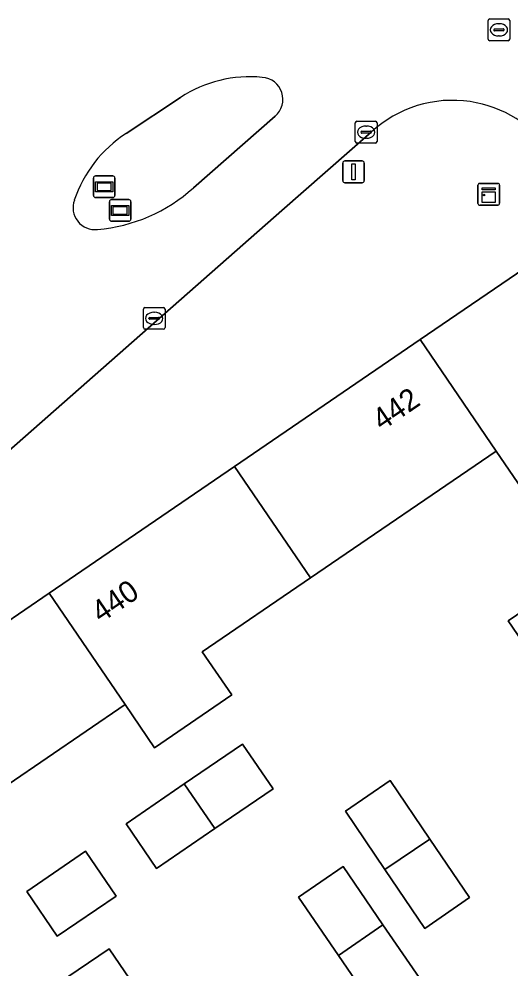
# Model space of a CAD drawing. Extents: x 155275 to 156265, y 382654 to 383635.
# Drawn here: x 156063.77 to 156086.41, y 383303.57 to 383347.3 of the extents above; entities that cross this region are included whole.
import ezdxf

# ---------------------------------------------------------------- set-up
doc = ezdxf.new("R2010")
doc.units = 0
for name, color, linetype in [('IMGEO_Erf', 7, 'Continuous'), ('IMGEO_Informatiebord', 7, 'Continuous'), ('IMGEO_Kast', 7, 'Continuous'), ('IMGEO_Kolk', 7, 'Continuous'), ('IMGEO_Lichtmast', 7, 'Continuous'), ('IMGEO_Pand', 7, 'Continuous'), ('IMGEO_Pand_nummerreeks', 7, 'Continuous'), ('IMGEO_Rijbaan_lokaal_gesloten', 7, 'Continuous'), ('IMGEO_Rioolput', 7, 'Continuous'), ('IMGEO_Verkeerseiland_groen', 7, 'Continuous'), ('IMGEO_Voetpad_open', 7, 'Continuous')]:
    doc.layers.add(name, color=color, linetype=linetype)

msp = doc.modelspace()

# ---------------------------------------------------------------- linework, layer by layer
at = {"layer": 'IMGEO_Erf'}
for points in [[(156100.04, 383299.471), (156096.612, 383304.496), (156093.184, 383309.521), (156089.756, 383314.545), (156086.328, 383319.57), (156089.595, 383321.805), (156085.772, 383327.392), (156077.214, 383321.552), (156072.219, 383318.143), (156073.576, 383316.154), (156070.012, 383313.722), (156068.655, 383315.711), (156059.651, 383309.568)], [(156064.636, 383302.225), (156067.925, 383304.458), (156071.237, 383299.593)]]:
    msp.add_lwpolyline(points, dxfattribs=at)
for points in [[(156070.11, 383308.161), (156068.702, 383310.223), (156071.39, 383312.059), (156074.078, 383313.894), (156075.486, 383311.83), (156072.798, 383309.996)], [(156078.815, 383310.805), (156080.879, 383312.207), (156082.708, 383309.515), (156084.537, 383306.822), (156082.482, 383305.399), (156080.642, 383308.111)], [(156065.534, 383305.039), (156064.124, 383307.097), (156066.841, 383308.951), (156068.248, 383306.89)], [(156080.335, 383301.475), (156078.493, 383304.156), (156076.65, 383306.837), (156078.708, 383308.248), (156080.549, 383305.569), (156082.391, 383302.888)]]:
    msp.add_lwpolyline(points, close=True, dxfattribs=at)
at = {"layer": 'IMGEO_Informatiebord'}
for p, q in [((156067.198, 383339.17), (156067.198, 383339.97)), ((156067.198, 383339.97), (156067.198, 383339.17)), ((156067.298, 383340.07), (156068.088, 383340.07)), ((156068.088, 383340.07), (156067.298, 383340.07)), ((156068.188, 383339.97), (156068.188, 383339.17)), ((156068.188, 383339.17), (156068.188, 383339.97)), ((156068.088, 383339.07), (156067.298, 383339.07)), ((156067.298, 383339.07), (156068.088, 383339.07)), ((156067.935, 383338.082), (156067.935, 383338.882)), ((156067.935, 383338.882), (156067.935, 383338.082)), ((156068.035, 383338.982), (156068.825, 383338.982)), ((156068.825, 383338.982), (156068.035, 383338.982)), ((156068.925, 383338.882), (156068.925, 383338.082)), ((156068.925, 383338.082), (156068.925, 383338.882)), ((156068.825, 383337.982), (156068.035, 383337.982)), ((156068.035, 383337.982), (156068.825, 383337.982))]:
    msp.add_line(p, q, dxfattribs=at)
for points in [[(156067.299, 383339.802), (156068.087, 383339.802), (156068.087, 383339.338), (156067.299, 383339.338), (156067.299, 383339.802)], [(156067.364, 383339.737), (156067.364, 383339.403), (156068.022, 383339.403), (156068.022, 383339.737), (156067.364, 383339.737)], [(156068.036, 383338.714), (156068.824, 383338.714), (156068.824, 383338.25), (156068.036, 383338.25), (156068.036, 383338.714)], [(156068.101, 383338.649), (156068.101, 383338.315), (156068.759, 383338.315), (156068.759, 383338.649), (156068.101, 383338.649)]]:
    msp.add_lwpolyline(points, dxfattribs=at)
for centre, start, end in [((156067.298, 383339.97), 90, 180), ((156067.298, 383339.97), 90, 180), ((156068.088, 383339.97), 0, 90), ((156068.088, 383339.97), 360, 90), ((156067.298, 383339.17), 180, 270), ((156067.298, 383339.17), 180, 270), ((156068.035, 383338.882), 90, 180), ((156068.035, 383338.882), 90, 180), ((156068.088, 383339.17), 270, 0), ((156068.088, 383339.17), 270, 0), ((156068.825, 383338.882), 0, 90), ((156068.825, 383338.882), 360, 90), ((156068.035, 383338.082), 180, 270), ((156068.035, 383338.082), 180, 270), ((156068.825, 383338.082), 270, 0), ((156068.825, 383338.082), 270, 0)]:
    msp.add_arc(centre, 0.1, start, end, dxfattribs=at)
at = {"layer": 'IMGEO_Kast'}
for p, q in [((156085.003, 383339.725), (156085.844, 383339.725)), ((156085.844, 383339.725), (156085.003, 383339.725)), ((156084.928, 383338.8), (156084.928, 383339.641)), ((156084.928, 383339.641), (156084.928, 383338.8)), ((156085.928, 383339.65), (156085.928, 383338.809)), ((156085.928, 383338.809), (156085.928, 383339.65)), ((156085.853, 383338.725), (156085.012, 383338.725)), ((156085.012, 383338.725), (156085.853, 383338.725))]:
    msp.add_line(p, q, dxfattribs=at)
for points in [[(156085.123, 383339.515), (156085.723, 383339.515), (156085.723, 383339.43), (156085.123, 383339.43), (156085.123, 383339.515)], [(156085.123, 383339.34), (156085.723, 383339.34), (156085.723, 383338.851), (156085.123, 383338.851), (156085.123, 383339.34)]]:
    msp.add_lwpolyline(points, dxfattribs=at)
msp.add_circle((156085.207, 383339.189), 0.0377, dxfattribs=at)
for centre, start, end in [((156085.006, 383339.647), 92.4484, 184.2845), ((156085.006, 383339.647), 92.4484, 184.2845), ((156085.85, 383339.647), 2.4484, 94.2845), ((156085.85, 383339.647), 2.4484, 94.2845), ((156085.85, 383338.803), 272.4484, 4.2845), ((156085.85, 383338.803), 272.4484, 4.2845), ((156085.006, 383338.803), 182.4484, 274.2845), ((156085.006, 383338.803), 182.4484, 274.2845)]:
    msp.add_arc(centre, 0.0779, start, end, dxfattribs=at)
at = {"layer": 'IMGEO_Kolk'}
for p, q in [((156079.274, 383341.661), (156079.274, 383342.513)), ((156079.349, 383342.587), (156080.201, 383342.587)), ((156079.762, 383342.367), (156079.787, 383342.367)), ((156080.275, 383342.513), (156080.275, 383341.661)), ((156079.533, 383342.081), (156079.533, 383342.093)), ((156079.971, 383342.044), (156079.573, 383342.044)), ((156079.576, 383342.13), (156079.974, 383342.13)), ((156080.017, 383342.093), (156080.017, 383342.081)), ((156080.201, 383341.587), (156079.349, 383341.587)), ((156079.785, 383341.807), (156079.76, 383341.807)), ((156069.575, 383334.006), (156070.427, 383334.006)), ((156069.5, 383333.08), (156069.5, 383333.932)), ((156069.988, 383333.786), (156070.013, 383333.786)), ((156070.501, 383333.932), (156070.501, 383333.08)), ((156069.759, 383333.5), (156069.759, 383333.512)), ((156070.197, 383333.463), (156069.799, 383333.463)), ((156069.802, 383333.549), (156070.2, 383333.549)), ((156070.011, 383333.226), (156069.986, 383333.226)), ((156070.243, 383333.512), (156070.243, 383333.5)), ((156070.427, 383333.006), (156069.575, 383333.006))]:
    msp.add_line(p, q, dxfattribs=at)
for points in [[(156079.274, 383341.661), (156079.274, 383342.513)], [(156079.349, 383342.587), (156080.201, 383342.587)], [(156080.275, 383342.513), (156080.275, 383341.661)], [(156080.201, 383341.587), (156079.349, 383341.587)], [(156069.575, 383334.006), (156070.427, 383334.006)], [(156069.5, 383333.08), (156069.5, 383333.932)], [(156070.501, 383333.932), (156070.501, 383333.08)], [(156070.427, 383333.006), (156069.575, 383333.006)]]:
    msp.add_lwpolyline(points, dxfattribs=at)
for centre, radius, start, end in [((156079.351, 383342.511), 0.0765, 91.552, 178.448), ((156079.351, 383342.511), 0.0765, 91.552, 178.448), ((156080.199, 383342.511), 0.0765, 1.552, 88.448), ((156080.199, 383342.511), 0.0765, 1.552, 88.448), ((156079.573, 383342.09), 0.0403, 85.8775, 175.7526), ((156079.57, 383342.08), 0.0366, 178.938, 274.7102), ((156079.974, 383342.087), 0.043, 264.8664, 352.4533), ((156079.978, 383342.092), 0.0386, 1.7309, 96.639), ((156079.351, 383341.663), 0.0765, 181.552, 268.448), ((156079.351, 383341.663), 0.0765, 181.552, 268.448), ((156080.199, 383341.663), 0.0765, 271.552, 358.448), ((156080.199, 383341.663), 0.0765, 271.552, 358.448), ((156069.577, 383333.93), 0.0765, 91.552, 178.448), ((156069.577, 383333.93), 0.0765, 91.552, 178.448), ((156070.425, 383333.93), 0.0765, 1.552, 88.448), ((156070.425, 383333.93), 0.0765, 1.552, 88.448), ((156069.799, 383333.509), 0.0403, 85.8775, 175.7526), ((156069.796, 383333.499), 0.0366, 178.938, 274.7102), ((156070.2, 383333.506), 0.043, 264.8664, 352.4533), ((156070.204, 383333.511), 0.0386, 1.7309, 96.639), ((156069.577, 383333.082), 0.0765, 181.552, 268.448), ((156069.577, 383333.082), 0.0765, 181.552, 268.448), ((156070.425, 383333.082), 0.0765, 271.552, 358.448), ((156070.425, 383333.082), 0.0765, 271.552, 358.448)]:
    msp.add_arc(centre, radius, start, end, dxfattribs=at)
for centre, major_axis, ratio, start_param, end_param in [((156079.761, 383342.087), (-0.387, 0.002), 0.722429, 4.712389, 7.853982), ((156079.786, 383342.087), (-0.39, 0.002), 0.717154, 1.570796, 4.712389), ((156069.987, 383333.506), (-0.387, 0.002), 0.722429, 4.712389, 7.853982), ((156070.012, 383333.506), (-0.39, 0.002), 0.717154, 1.570796, 4.712389)]:
    msp.add_ellipse(centre, major_axis=major_axis, ratio=ratio, start_param=start_param, end_param=end_param, dxfattribs=at)
at = {"layer": 'IMGEO_Lichtmast'}
for p, q in [((156078.695, 383339.859), (156078.695, 383340.659)), ((156078.695, 383340.659), (156078.695, 383339.859)), ((156078.795, 383340.759), (156079.585, 383340.759)), ((156079.585, 383340.759), (156078.795, 383340.759)), ((156079.685, 383340.659), (156079.685, 383339.859)), ((156079.685, 383339.859), (156079.685, 383340.659)), ((156079.585, 383339.759), (156078.795, 383339.759)), ((156078.795, 383339.759), (156079.585, 383339.759))]:
    msp.add_line(p, q, dxfattribs=at)
msp.add_lwpolyline([(156079.115, 383340.634), (156079.265, 383340.634), (156079.265, 383339.884), (156079.115, 383339.884), (156079.115, 383340.634)], dxfattribs=at)
for centre, start, end in [((156078.795, 383340.659), 90, 180), ((156078.795, 383340.659), 90, 180), ((156079.585, 383340.659), 0, 90), ((156079.585, 383340.659), 360, 90), ((156078.795, 383339.859), 180, 270), ((156078.795, 383339.859), 180, 270), ((156079.585, 383339.859), 270, 0), ((156079.585, 383339.859), 270, 0)]:
    msp.add_arc(centre, 0.1, start, end, dxfattribs=at)
at = {"layer": 'IMGEO_Pand'}
for points in [[(156087.378, 383336.027), (156082.258, 383332.528), (156085.772, 383327.392), (156089.595, 383321.805), (156094.705, 383325.301), (156090.891, 383330.885)], [(156085.772, 383327.392), (156082.258, 383332.528), (156073.709, 383326.686), (156077.214, 383321.552)], [(156077.214, 383321.552), (156073.709, 383326.686), (156065.155, 383320.84), (156068.655, 383315.711), (156070.012, 383313.722), (156073.576, 383316.154), (156072.219, 383318.143)], [(156098.143, 383320.267), (156094.705, 383325.301), (156089.595, 383321.805), (156086.328, 383319.57), (156089.756, 383314.545)], [(156068.655, 383315.711), (156065.155, 383320.84), (156056.168, 383314.699), (156059.651, 383309.568)], [(156074.078, 383313.894), (156071.39, 383312.059), (156072.798, 383309.996), (156075.486, 383311.83)], [(156080.879, 383312.207), (156078.815, 383310.805), (156080.642, 383308.111), (156082.708, 383309.515)], [(156071.39, 383312.059), (156068.702, 383310.223), (156070.11, 383308.161), (156072.798, 383309.996)], [(156082.708, 383309.515), (156080.642, 383308.111), (156082.482, 383305.399), (156084.537, 383306.822)], [(156066.841, 383308.951), (156064.124, 383307.097), (156065.534, 383305.039), (156068.248, 383306.89)], [(156076.65, 383306.837), (156078.493, 383304.156), (156080.549, 383305.569), (156078.708, 383308.248)], [(156080.549, 383305.569), (156078.493, 383304.156), (156080.335, 383301.475), (156082.391, 383302.888)], [(156071.237, 383299.593), (156067.925, 383304.458), (156064.636, 383302.225), (156059.472, 383298.719), (156062.804, 383293.837)]]:
    msp.add_lwpolyline(points, close=True, dxfattribs=at)
at = {"layer": 'IMGEO_Rijbaan_lokaal_gesloten'}
for points in [[(156068.702, 383342.03), (156071.215, 383343.681)], [(156075.576, 383342.824), (156071.807, 383339.522)], [(156059.799, 383329.024), (156057.298, 383326.814), (156059.687, 383324.238), (156075.888, 383338.472), (156080.007, 383342.091)]]:
    msp.add_lwpolyline(points, dxfattribs=at)
for centre, radius, start, end in [((156074.394, 383338.897), 5.744, 84.0791, 123.5998), ((156074.92, 383343.598), 1.015, 310.307, 86.2546), ((156083.755, 383338.024), 5.53, 81.5317, 132.6578), ((156083.757, 383338.028), 5.526, 34.3969, 81.5456), ((156072.013, 383337.003), 6.02, 123.3732, 161.0784), ((156066.732, 383345.151), 7.579, 274.944, 312.0399), ((156067.272, 383338.608), 1.014, 160.0103, 276.3751)]:
    msp.add_arc(centre, radius, start, end, dxfattribs=at)
at = {"layer": 'IMGEO_Rioolput'}
for p, q in [((156085.396, 383346.375), (156085.396, 383347.227)), ((156085.471, 383347.301), (156086.323, 383347.301)), ((156086.397, 383347.227), (156086.397, 383346.375)), ((156085.655, 383346.795), (156085.655, 383346.807)), ((156086.093, 383346.758), (156085.695, 383346.758)), ((156085.698, 383346.844), (156086.096, 383346.844)), ((156085.884, 383347.081), (156085.909, 383347.081)), ((156086.139, 383346.807), (156086.139, 383346.795)), ((156086.323, 383346.301), (156085.471, 383346.301)), ((156085.907, 383346.521), (156085.882, 383346.521))]:
    msp.add_line(p, q, dxfattribs=at)
for points in [[(156085.396, 383346.375), (156085.396, 383347.227)], [(156085.471, 383347.301), (156086.323, 383347.301)], [(156086.397, 383347.227), (156086.397, 383346.375)], [(156086.323, 383346.301), (156085.471, 383346.301)]]:
    msp.add_lwpolyline(points, dxfattribs=at)
for centre, radius, start, end in [((156085.473, 383347.225), 0.0765, 91.552, 178.448), ((156085.473, 383347.225), 0.0765, 91.552, 178.448), ((156086.321, 383347.225), 0.0765, 1.552, 88.448), ((156086.321, 383347.225), 0.0765, 1.552, 88.448), ((156085.695, 383346.804), 0.0403, 85.8775, 175.7526), ((156085.692, 383346.794), 0.0366, 178.938, 274.7102), ((156086.096, 383346.801), 0.043, 264.8664, 352.4533), ((156086.1, 383346.806), 0.0386, 1.7309, 96.639), ((156085.473, 383346.377), 0.0765, 181.552, 268.448), ((156085.473, 383346.377), 0.0765, 181.552, 268.448), ((156086.321, 383346.377), 0.0765, 271.552, 358.448), ((156086.321, 383346.377), 0.0765, 271.552, 358.448)]:
    msp.add_arc(centre, radius, start, end, dxfattribs=at)
for centre, major_axis, ratio, start_param, end_param in [((156085.883, 383346.801), (-0.387, 0.002), 0.722429, 4.712389, 7.853982), ((156085.908, 383346.801), (-0.39, 0.002), 0.717154, 1.570796, 4.712389)]:
    msp.add_ellipse(centre, major_axis=major_axis, ratio=ratio, start_param=start_param, end_param=end_param, dxfattribs=at)
at = {"layer": 'IMGEO_Verkeerseiland_groen'}
for points in [[(156071.215, 383343.681), (156068.702, 383342.03)], [(156071.807, 383339.522), (156075.576, 383342.824)]]:
    msp.add_lwpolyline(points, dxfattribs=at)
for centre, radius, start, end in [((156074.394, 383338.897), 5.744, 84.0791, 123.5998), ((156074.92, 383343.598), 1.015, 310.307, 86.2546), ((156072.013, 383337.003), 6.02, 123.3732, 161.0784), ((156066.732, 383345.151), 7.579, 274.944, 312.0399), ((156067.272, 383338.608), 1.014, 160.0103, 276.3751)]:
    msp.add_arc(centre, radius, start, end, dxfattribs=at)
at = {"layer": 'IMGEO_Voetpad_open'}
for points in [[(156080.007, 383342.091), (156075.888, 383338.472), (156059.687, 383324.238), (156055.778, 383320.815), (156044.682, 383311.079), (156043.17, 383309.756), (156043.886, 383308.985), (156044.511, 383306.728), (156050.984, 383311.156), (156056.168, 383314.699), (156065.155, 383320.84), (156073.709, 383326.686), (156082.258, 383332.528)], [(156082.258, 383332.528), (156087.378, 383336.027), (156090.427, 383338.074), (156088.316, 383341.15)]]:
    msp.add_lwpolyline(points, dxfattribs=at)
for centre, radius, start, end in [((156083.755, 383338.024), 5.53, 81.5317, 132.6578), ((156083.757, 383338.028), 5.526, 34.3969, 81.5456)]:
    msp.add_arc(centre, radius, start, end, dxfattribs=at)

# ---------------------------------------------------------------- texts
at = {"layer": 'IMGEO_Pand_nummerreeks'}
for s, p in [('442', (156080.494, 383328.301)), ('440', (156067.541, 383319.449))]:
    msp.add_text(s, height=1, rotation=34.1483, dxfattribs=at).set_placement(p)

doc.saveas('drawing.dxf')
